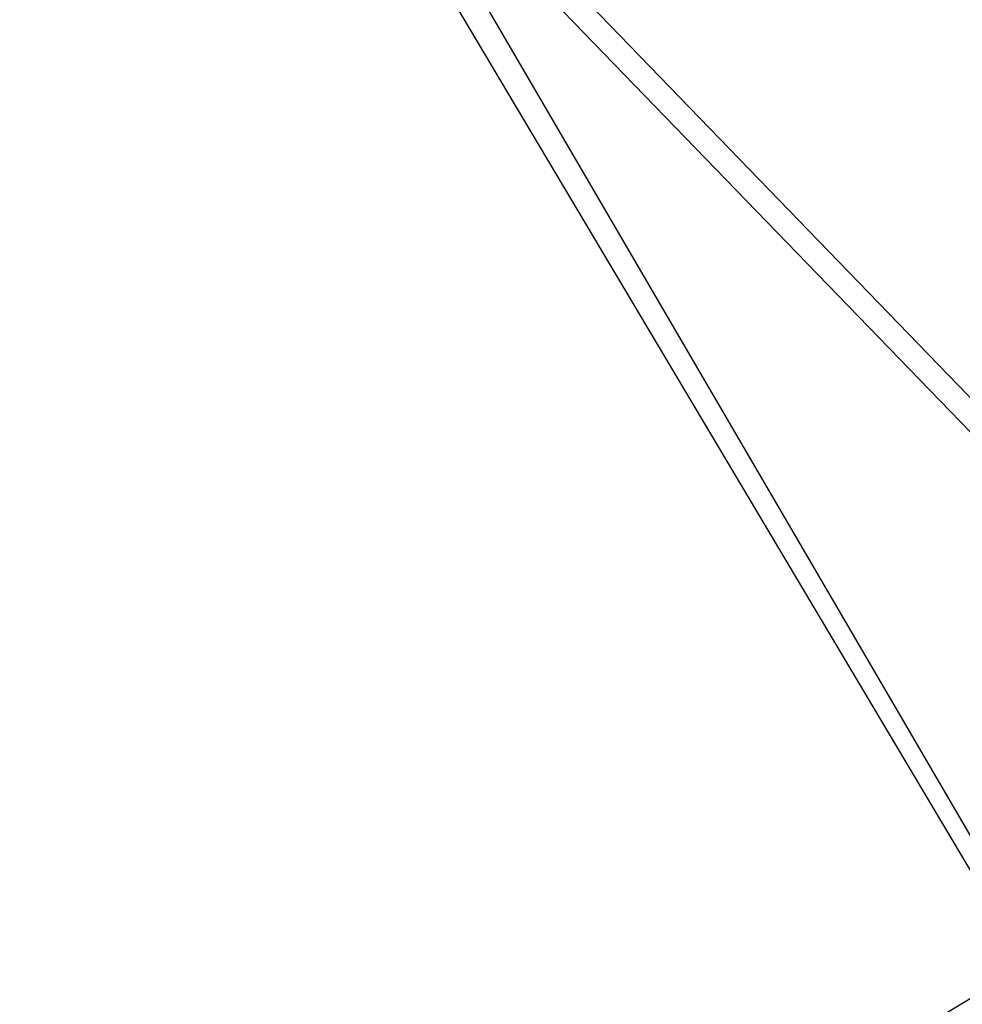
# Model space of a CAD drawing. Header units: feet. Extents: x -79 to 198, y -22 to 181.
# Tile 528 of 656: x 131.419 to 131.789, y 94.099 to 94.485. Entities that reach past the tile are written whole.
import ezdxf

# ---------------------------------------------------------------- set-up
doc = ezdxf.new("R2010")
doc.units = ezdxf.units.FT
doc.layers.add('A-LINEA', color=7, linetype='CONTINUOUS')

msp = doc.modelspace()

# ---------------------------------------------------------------- linework, layer by layer
at = {"layer": 'A-LINEA'}
for points in [[(131.7333, 94.8044), (131.52, 94.6044), (131.92, 94.1911), (132.1333, 94.3911), (131.7333, 94.8044)], [(131.7333, 94.8044), (131.52, 94.6044), (131.92, 94.1911), (132.1333, 94.3911), (131.7333, 94.8044)], [(131.5067, 94.6311), (131.7467, 94.7911), (132.0533, 94.2844), (131.8, 94.1378), (131.5067, 94.6311)], [(131.5067, 94.6311), (131.7467, 94.7911), (132.0533, 94.2844), (131.8, 94.1378), (131.5067, 94.6311)], [(131.7333, 94.7911), (131.5333, 94.6044), (131.92, 94.2044), (132.12, 94.3911), (131.7333, 94.7911)], [(131.7333, 94.7911), (131.5333, 94.6044), (131.92, 94.2044), (132.12, 94.3911), (131.7333, 94.7911)], [(131.52, 94.6311), (131.7467, 94.7778), (132.04, 94.2978), (131.8, 94.1511), (131.52, 94.6311)], [(131.52, 94.6311), (131.7467, 94.7778), (132.04, 94.2978), (131.8, 94.1511), (131.52, 94.6311)], [(128.9733, 92.3778), (131.92, 94.1644), (131.92, 94.1778), (128.9733, 92.4044), (128.9733, 92.3911), (128.9733, 92.3778)], [(128.9733, 92.3778), (131.92, 94.1644), (131.92, 94.1778), (128.9733, 92.4044), (128.9733, 92.3911), (128.9733, 92.3778)]]:
    msp.add_lwpolyline(points, dxfattribs=at)

doc.saveas('drawing.dxf')
